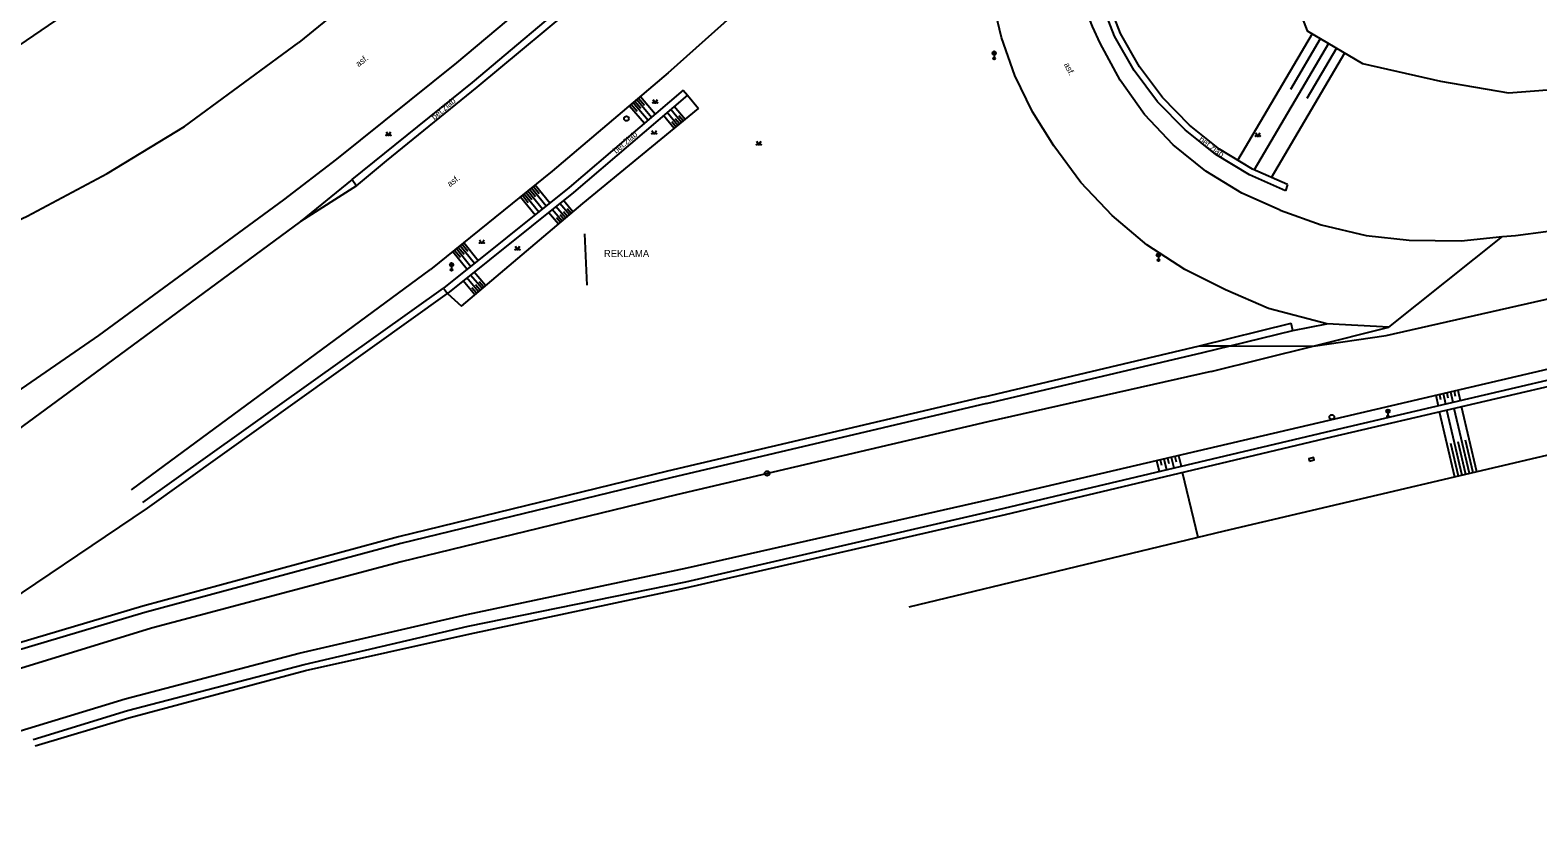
# Model space of a CAD drawing. Extents: x -602419 to -601554, y -1162937 to -1162362.
# Drawn here: x -601894 to -601734.4, y -1162891.3 to -1162806.1 of the extents above; entities that cross this region are included whole.
import ezdxf

# ---------------------------------------------------------------- set-up
doc = ezdxf.new("R2010")
doc.units = 0
doc.layers.add('Podklad', color=7, linetype='Continuous')

msp = doc.modelspace()

# ---------------------------------------------------------------- linework, layer by layer
at = {"layer": 'Podklad'}
for p, q in [((-601792.1325, -1162808.62), (-601791.8675, -1162808.355)), ((-601792.1325, -1162808.355), (-601791.8675, -1162808.62)), ((-601792, -1162808.675), (-601792, -1162809.05)), ((-601849.5625, -1162831.03), (-601849.2975, -1162830.765)), ((-601849.5625, -1162830.765), (-601849.2975, -1162831.03)), ((-601849.43, -1162831.085), (-601849.43, -1162831.46)), ((-601774.7425, -1162830.01), (-601774.4775, -1162829.745)), ((-601774.7425, -1162829.745), (-601774.4775, -1162830.01)), ((-601774.61, -1162830.065), (-601774.61, -1162830.44)), ((-601750.4425, -1162846.55), (-601750.1775, -1162846.285)), ((-601750.4425, -1162846.285), (-601750.1775, -1162846.55)), ((-601750.31, -1162846.605), (-601750.31, -1162846.98))]:
    msp.add_line(p, q, dxfattribs=at)
for points in [[(-601726.17, -1162733.7), (-601732.68, -1162738.79), (-601733.02, -1162742.36), (-601738.66, -1162751.3), (-601748.18, -1162762.56), (-601757.04, -1162774.19), (-601761, -1162783.51), (-601761.84, -1162791.71), (-601760.56, -1162801.67), (-601758.87, -1162806.14), (-601753, -1162809.59)], [(-601784.98, -1162748.68), (-601809.42, -1162774.04), (-601837.09, -1162799.55), (-601848.91, -1162809.52), (-601861.6, -1162819.71), (-601867.21, -1162824.05), (-601886.81, -1162838.4), (-601901.63, -1162848.6), (-601920.894, -1162861.0918), (-601922.609, -1162862.2039), (-601926.89, -1162864.98), (-601937.36, -1162871.29)], [(-601836.71, -1162759.26), (-601862.84, -1162785.54), (-601906.04, -1162815.02)], [(-601822.43, -1162769.67), (-601833.34, -1162779.85), (-601847.28, -1162792.26), (-601856.16, -1162799.64), (-601865.61, -1162807.35)], [(-601826.5, -1162810.58), (-601796.55, -1162783.76)], [(-601779.25, -1162806.7), (-601780.7, -1162802.96), (-601781.77, -1162799.1), (-601782.43, -1162795.15), (-601782.68, -1162791.15)], [(-601778.61, -1162806.4), (-601780.04, -1162802.73), (-601781.09, -1162798.94), (-601781.73, -1162795.06), (-601781.98, -1162791.13)], [(-601780.77, -1162807.45), (-601781.58, -1162805.67), (-601782.3, -1162803.86), (-601782.94, -1162802.01), (-601783.49, -1162800.14)], [(-601859.94, -1162821.88), (-601847.21, -1162811.6), (-601835.39, -1162801.6)], [(-601859.51, -1162822.54), (-601856.32, -1162819.91), (-601846.71, -1162812.11), (-601834.85, -1162802.17)], [(-601785.69, -1162818.33), (-601787.95, -1162814.7), (-601789.8, -1162810.85), (-601791.22, -1162806.83), (-601792.2, -1162802.67)], [(-601761.17, -1162823.08), (-601764.98, -1162821.39), (-601768.53, -1162819.23), (-601771.79, -1162816.63), (-601774.69, -1162813.65), (-601777.19, -1162810.32), (-601779.25, -1162806.7)], [(-601760.93, -1162822.42), (-601764.65, -1162820.77), (-601768.13, -1162818.66), (-601771.32, -1162816.12), (-601774.16, -1162813.2), (-601776.6, -1162809.94), (-601778.61, -1162806.4)], [(-601758.34, -1162806.45), (-601766.24, -1162819.88)], [(-601757.48, -1162806.96), (-601760.64, -1162812.33)], [(-601960.35, -1162838.63), (-601954.52, -1162839.21), (-601943.7, -1162839.54), (-601932.92, -1162838.58), (-601922.26, -1162836.6599), (-601911.93, -1162833.44), (-601903.05, -1162829.8), (-601894.35, -1162825.77), (-601885.88, -1162821.26), (-601877.7, -1162816.25), (-601865.61, -1162807.35)], [(-601761.73, -1162825.14), (-601765.79, -1162823.34), (-601769.58, -1162821.01), (-601773.03, -1162818.21), (-601776.08, -1162814.98), (-601778.67, -1162811.37), (-601780.77, -1162807.45)], [(-601756.62, -1162807.46), (-601764.49, -1162820.85)], [(-601754.9, -1162808.48), (-601762.68, -1162821.72)], [(-601755.76, -1162807.97), (-601758.89, -1162813.3)], [(-601753, -1162809.59), (-601744.76, -1162811.4699)], [(-601737.55, -1162812.71), (-601691.02, -1162809.11)], [(-601826.5, -1162810.58), (-601838.77, -1162821), (-601851.65, -1162831.41)], [(-601744.76, -1162811.4699), (-601737.55, -1162812.71)], [(-601824.93, -1162812.41), (-601836.98, -1162822.72), (-601850.29, -1162833.4)], [(-601824.47, -1162812.95), (-601836.54, -1162823.26), (-601849.85, -1162833.94)], [(-601829.83, -1162813.41), (-601828.26, -1162815.26)], [(-601829.64, -1162813.25), (-601829.01, -1162813.99)], [(-601829.45, -1162813.09), (-601827.88, -1162814.94)], [(-601828.13, -1162813.405), (-601827.88, -1162813.78), (-601827.63, -1162813.405)], [(-601824.93, -1162812.41), (-601824.47, -1162812.95), (-601823.29, -1162814.34)], [(-601848.4, -1162835.29), (-601835.53, -1162824.43), (-601823.29, -1162814.34)], [(-601830.6, -1162814.06), (-601829.02, -1162815.91)], [(-601830.41, -1162813.9), (-601829.78, -1162814.64)], [(-601830.21, -1162813.73), (-601828.64, -1162815.59)], [(-601830.02, -1162813.57), (-601829.39, -1162814.31)], [(-601825.87, -1162816.47), (-601827, -1162815.1)], [(-601825.49, -1162816.15), (-601826.62, -1162814.78)], [(-601825.1, -1162815.83), (-601826.24, -1162814.45)], [(-601824.72, -1162815.52), (-601825.86, -1162814.13)], [(-601824.91, -1162815.67), (-601825.36, -1162815.12)], [(-601828.23, -1162816.675), (-601827.98, -1162817.05), (-601827.73, -1162816.675)], [(-601825.68, -1162816.31), (-601826.13, -1162815.76)], [(-601825.29, -1162815.99), (-601825.75, -1162815.44)], [(-601856.37, -1162816.835), (-601856.12, -1162817.21), (-601855.87, -1162816.835)], [(-601817.15, -1162817.835), (-601816.9, -1162818.21), (-601816.65, -1162817.835)], [(-601767.51, -1162833.58), (-601771.81, -1162831.43), (-601775.84, -1162828.79), (-601779.52, -1162825.7), (-601782.82, -1162822.19), (-601785.69, -1162818.33)], [(-601764.33, -1162816.935), (-601764.08, -1162817.31), (-601763.83, -1162816.935)], [(-601758.2199, -1162839.53), (-601750.49, -1162838.4), (-601731.02, -1162833.98), (-601703.82, -1162827.64), (-601665.94, -1162818.82)], [(-601859.51, -1162822.54), (-601865.42, -1162826.32), (-601885.28, -1162840.99), (-601899.57, -1162851.46), (-601920.9879, -1162865.287), (-601923.44, -1162866.87)], [(-601859.94, -1162821.88), (-601865.42, -1162826.32)], [(-601859.94, -1162821.88), (-601859.51, -1162822.54)], [(-601841.35, -1162823.08), (-601839.81, -1162824.99)], [(-601841.15, -1162822.93), (-601840.54, -1162823.69)], [(-601840.96, -1162822.77), (-601839.42, -1162824.67)], [(-601840.76, -1162822.61), (-601840.15, -1162823.37)], [(-601840.57, -1162822.45), (-601839.03, -1162824.36)], [(-601760.93, -1162822.42), (-601761.17, -1162823.08)], [(-601842.12, -1162823.71), (-601840.59, -1162825.61)], [(-601841.93, -1162823.55), (-601841.31, -1162824.31)], [(-601841.74, -1162823.4), (-601840.2, -1162825.3)], [(-601841.54, -1162823.24), (-601840.93, -1162824)], [(-601836.96, -1162825.64), (-601837.99, -1162824.42)], [(-601836.58, -1162825.32), (-601837.6, -1162824.11)], [(-601928.21, -1162891.31), (-601901.73, -1162882.3), (-601883.98, -1162876.89), (-601865.56, -1162872.06), (-601847.81, -1162867.9699), (-601824.51, -1162863.01), (-601791.43, -1162855.55), (-601754.86, -1162847), (-601713.4, -1162837.26), (-601698.9211, -1162833.8646), (-601683.4032, -1162830.2256), (-601676.94, -1162828.71), (-601665.58, -1162826.04), (-601664.9859, -1162826.2776), (-601664.03, -1162826.6599), (-601663, -1162827.24)], [(-601838.11, -1162826.61), (-601839.16, -1162825.36)], [(-601837.73, -1162826.28), (-601838.77, -1162825.05)], [(-601837.35, -1162825.96), (-601838.38, -1162824.74)], [(-601837.92, -1162826.45), (-601838.34, -1162825.95)], [(-601837.54, -1162826.12), (-601837.95, -1162825.63)], [(-601837.15, -1162825.8), (-601837.57, -1162825.31)], [(-601836.77, -1162825.48), (-601837.18, -1162824.99)], [(-601761.73, -1162825.14), (-601757.37, -1162826.69), (-601752.62, -1162827.8), (-601748.07, -1162828.29), (-601742.55, -1162828.36), (-601738.19, -1162827.93), (-601736.81, -1162827.8), (-601730.38, -1162826.96)], [(-601835.36, -1162827.62), (-601835.1, -1162833.07)], [(-601893.74, -1162881.21), (-601883.75, -1162878.12), (-601865.05, -1162873.25), (-601847.69, -1162869.2), (-601824.65, -1162864.49), (-601790.92, -1162856.69), (-601756.21, -1162848.4699), (-601713.43, -1162838.43), (-601676.7, -1162829.74), (-601668.17, -1162828.38), (-601664.1599, -1162828.53), (-601662.76, -1162828.93), (-601662.25, -1162828.61)], [(-601893.52, -1162881.88), (-601883.6, -1162878.92), (-601864.9, -1162873.89), (-601847.46, -1162870.01), (-601824.65, -1162865.15), (-601790.81, -1162857.38), (-601756.24, -1162849.15), (-601713.59, -1162839.2), (-601674.64, -1162830.13), (-601667.49, -1162829.11), (-601664.3, -1162829.25), (-601662.57, -1162829.77), (-601661.71, -1162829.05)], [(-601849.3, -1162829.51), (-601847.79, -1162831.39)], [(-601849.11, -1162829.36), (-601848.5, -1162830.11)], [(-601848.91, -1162829.2), (-601847.4, -1162831.08)], [(-601848.72, -1162829.04), (-601848.11, -1162829.79)], [(-601848.53, -1162828.88), (-601847.01, -1162830.76)], [(-601848.33, -1162828.73), (-601847.72, -1162829.48)], [(-601848.14, -1162828.57), (-601846.62, -1162830.45)], [(-601846.49, -1162828.265), (-601846.24, -1162828.64), (-601845.99, -1162828.265)], [(-601842.71, -1162828.955), (-601842.46, -1162829.33), (-601842.21, -1162828.955)], [(-601750.2, -1162837.53), (-601738.19, -1162827.93)], [(-601883.31, -1162854.76), (-601851.65, -1162831.41)], [(-601846.98, -1162834.09), (-601848.21, -1162832.63)], [(-601846.6, -1162833.77), (-601847.82, -1162832.31)], [(-601846.21, -1162833.44), (-601847.43, -1162832)], [(-601845.83, -1162833.12), (-601847.04, -1162831.69)], [(-601882.11, -1162856.1), (-601850.29, -1162833.4)], [(-601881.61, -1162856.7), (-601849.85, -1162833.94)], [(-601850.29, -1162833.4), (-601849.85, -1162833.94), (-601848.4, -1162835.29)], [(-601846.79, -1162833.93), (-601847.28, -1162833.35)], [(-601846.4, -1162833.61), (-601846.89, -1162833.03)], [(-601846.02, -1162833.28), (-601846.51, -1162832.71)], [(-601654.61, -1162850.68), (-601659.75, -1162842.46), (-601662.32, -1162835.71), (-601663.14, -1162833.81), (-601667.73, -1162833.5), (-601689.09, -1162838.96), (-601726.48, -1162849.47), (-601767.64, -1162859.15), (-601801.04, -1162867.2)], [(-601758.2199, -1162839.53), (-601750.2, -1162837.53), (-601756.77, -1162837.1599), (-601762.94, -1162835.53), (-601767.51, -1162833.58)], [(-601770.26, -1162839.49), (-601760.55, -1162837.11)], [(-601767.02, -1162839.5), (-601760.37, -1162837.88), (-601760.55, -1162837.11)], [(-601760.37, -1162837.88), (-601756.77, -1162837.1599)], [(-601793.04, -1162844.9), (-601770.26, -1162839.49)], [(-601792.81, -1162845.6), (-601769.89, -1162840.2), (-601767.02, -1162839.5)], [(-601770.26, -1162839.49), (-601767.02, -1162839.5)], [(-601769.03, -1162842.21), (-601758.2199, -1162839.53)], [(-601767.02, -1162839.5), (-601758.2199, -1162839.53)], [(-601769.03, -1162842.21), (-601792.68, -1162847.56), (-601825.63, -1162855.29), (-601854.78, -1162862.37), (-601881.2, -1162869.42), (-601910.7, -1162878.5), (-601923.9099, -1162883.13)], [(-601793.04, -1162844.9), (-601826.58, -1162852.77), (-601855.06, -1162859.7199), (-601882.13, -1162867.08), (-601899.58, -1162872.26), (-601909.9699, -1162875.71), (-601899.35, -1162868.65), (-601881.61, -1162856.7)], [(-601745.25, -1162844.74), (-601744.99, -1162845.84)], [(-601744.86, -1162844.65), (-601744.73, -1162845.2)], [(-601744.4699, -1162844.56), (-601744.2199, -1162845.6599)], [(-601744.08, -1162844.4699), (-601743.96, -1162845.02)], [(-601743.69, -1162844.38), (-601743.44, -1162845.4699)], [(-601743.31, -1162844.28), (-601743.18, -1162844.83)], [(-601742.92, -1162844.19), (-601742.6599, -1162845.29)], [(-601792.81, -1162845.6), (-601826.24, -1162853.5), (-601854.82, -1162860.43), (-601881.9099, -1162867.76), (-601899.23, -1162872.9099), (-601909.7, -1162876.35), (-601912.85, -1162877.35)], [(-601743.23, -1162853.4099), (-601744.86, -1162846.49)], [(-601742.45, -1162853.23), (-601744.08, -1162846.31)], [(-601741.68, -1162853.04), (-601743.3, -1162846.13)], [(-601740.9, -1162852.86), (-601742.52, -1162845.94)], [(-601742.84, -1162853.32), (-601743.6599, -1162849.86)], [(-601742.06, -1162853.14), (-601742.88, -1162849.68)], [(-601741.29, -1162852.95), (-601742.1, -1162849.49)], [(-601774.81, -1162851.6599), (-601774.54, -1162852.81)], [(-601774.42, -1162851.57), (-601774.28, -1162852.15)], [(-601774.03, -1162851.48), (-601773.76, -1162852.63)], [(-601773.64, -1162851.39), (-601773.51, -1162851.96)], [(-601773.25, -1162851.3), (-601772.98, -1162852.44)], [(-601772.86, -1162851.21), (-601772.73, -1162851.78)], [(-601772.4699, -1162851.12), (-601772.21, -1162852.26)], [(-601770.4099, -1162859.82), (-601772.07, -1162852.9099)]]:
    msp.add_lwpolyline(points, dxfattribs=at)
msp.add_lwpolyline([(-601758.6019, -1162851.7133), (-601758.1242, -1162851.5656), (-601758.1981, -1162851.3267), (-601758.6758, -1162851.4744)], close=True, dxfattribs=at)
for centre, radius in [((-601792, -1162808.4875), 0.1875), ((-601792, -1162809.05), 0.1), ((-601792, -1162809.05), 0.0723), ((-601792, -1162809.05), 0.0438), ((-601828.1051, -1162813.7549), 0.025), ((-601827.6554, -1162813.7549), 0.025), ((-601830.92, -1162815.42), 0.25), ((-601856.3451, -1162817.1849), 0.025), ((-601855.8954, -1162817.1849), 0.025), ((-601828.2051, -1162817.0249), 0.025), ((-601827.7554, -1162817.0249), 0.025), ((-601817.1251, -1162818.1849), 0.025), ((-601816.6754, -1162818.1849), 0.025), ((-601764.3051, -1162817.2849), 0.025), ((-601763.8554, -1162817.2849), 0.025), ((-601846.4651, -1162828.6149), 0.025), ((-601846.0154, -1162828.6149), 0.025), ((-601842.6851, -1162829.3049), 0.025), ((-601842.2354, -1162829.3049), 0.025), ((-601849.43, -1162830.8975), 0.1875), ((-601774.61, -1162829.8775), 0.1875), ((-601774.61, -1162830.44), 0.1), ((-601774.61, -1162830.44), 0.0723), ((-601774.61, -1162830.44), 0.0438), ((-601849.43, -1162831.46), 0.1), ((-601849.43, -1162831.46), 0.0723), ((-601849.43, -1162831.46), 0.0438), ((-601756.25, -1162847.05), 0.25), ((-601750.31, -1162846.4175), 0.1875), ((-601750.31, -1162846.98), 0.1), ((-601750.31, -1162846.98), 0.0723), ((-601750.31, -1162846.98), 0.0438), ((-601816.04, -1162853.02), 0.25)]:
    msp.add_circle(centre, radius, dxfattribs=at)

# ---------------------------------------------------------------- texts
for s, rotation, p in [('asf.', 37.7385, (-601859.28, -1162809.99)), ('asf.', 296.329928, (-601784.63, -1162809.68)), ('bet.žlab', 40.640672, (-601851.25, -1162815.62)), ('bet.žlab', 40.640672, (-601832, -1162819.18)), ('bet.žlab', 323.283425, (-601770.39, -1162817.75)), ('asf.', 37.7385, (-601849.6, -1162822.7))]:
    msp.add_text(s, height=0.65, rotation=rotation, dxfattribs=at).set_placement(p)
msp.add_text('REKLAMA', height=0.75, dxfattribs=at).set_placement((-601833.31, -1162830.1))

doc.saveas('drawing.dxf')
